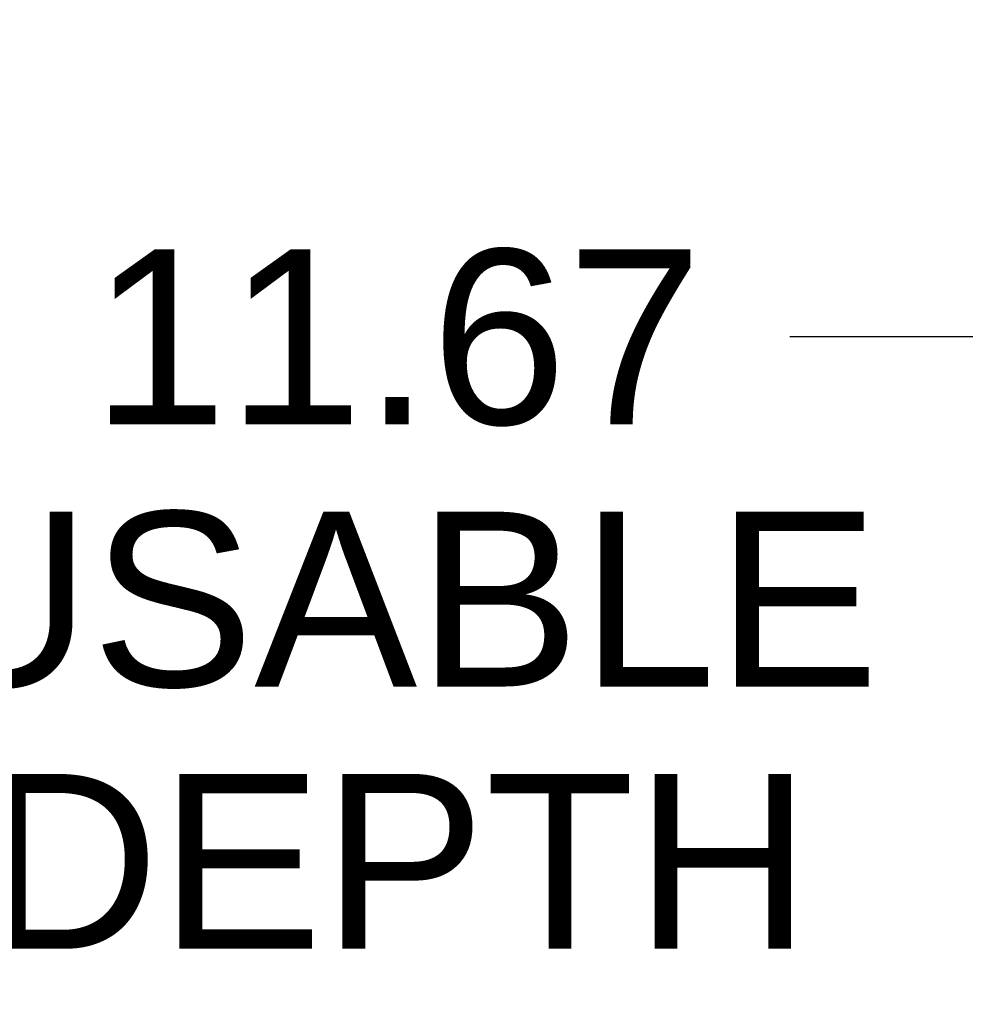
# Model space of a CAD drawing. Header units: inches. Extents: x 0 to 227, y 0 to 147.
# Tile 281 of 285: x 121.86 to 127.26, y 96.79 to 102.42. Entities that reach past the tile are written whole.
import ezdxf

# ---------------------------------------------------------------- set-up
doc = ezdxf.new("R2010")
doc.units = ezdxf.units.IN
doc.header["$LTSCALE"] = 12.466667
doc.header["$MEASUREMENT"] = 0
doc.layers.get('0').update_dxf_attribs({"linetype": 'CONTINUOUS'})
doc.layers.add('DIMENSIONS', color=7, linetype='CONTINUOUS')
doc.styles.get("Standard").update_dxf_attribs({"font": 'arial.ttf'})
doc.dimstyles.new('DIMSTYLE_1', dxfattribs={"dimtxt": 1, "dimasz": 1.333333, "dimexe": 0.09, "dimexo": 0.07, "dimgap": 0.0375, "dimtad": 0, "dimtih": 1, "dimtoh": 1, "dimzin": 4, "dimdsep": 46, "dimtxsty": 'Standard', "dimblk": '_FILLED', "dimblk1": '_FILLED', "dimblk2": '_FILLED', "dimcen": 0.09, "dimadec": 3, "dimazin": 1, "dimtfac": 1, "dimtdec": 3, "dimtofl": 0, "dimtmove": 0, "dimatfit": 3, "dimldrblk": '_FILLED', "dimfxl": 0, "dimtolj": 1, "dimtzin": 4, "dimarcsym": 0})

# ---------------------------------------------------------------- blocks, each defined once
blk = doc.blocks.new('_FILLED')
at = {"color": 0, "linetype": 'ByBlock'}
blk.add_solid([(0, 0), (-1, 0.2), (-1, -0.2)], dxfattribs=at)
blk = doc.blocks.new('*D10')
at = {"layer": 'DIMENSIONS', "color": 2, "linetype": 'Continuous'}
for p, q in [((118.1814, 102.351), (118.1814, 99.4065)), ((129.8474, 102.351), (129.8474, 99.4065)), ((118.1814, 100.6065), (121.7672, 100.6065)), ((129.8474, 100.6065), (126.2616, 100.6065))]:
    blk.add_line(p, q, dxfattribs=at)
at = {"layer": 'DIMENSIONS', "color": 2, "linetype": 'Continuous', "xscale": 1.3333333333, "yscale": 1.3333333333, "zscale": 1.3333333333, "rotation": 180}
blk.add_blockref('_FILLED', (118.1814, 100.6065), dxfattribs=at)
at = {"layer": 'DIMENSIONS', "color": 2, "linetype": 'Continuous', "xscale": 1.3333333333, "yscale": 1.3333333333, "zscale": 1.3333333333}
blk.add_blockref('_FILLED', (129.8474, 100.6065), dxfattribs=at)
at = {"layer": 'DIMENSIONS', "color": 2, "linetype": 'Continuous', "insert": (124.0144, 101.1065), "char_height": 1, "width": 5.501859, "attachment_point": 2, "line_spacing_factor": 0.9}
blk.add_mtext('11.67\\PUSABLE\\PDEPTH', dxfattribs=at)

msp = doc.modelspace()

# ---------------------------------------------------------------- dimensions: what is measured, and where the dimension line sits
at = {"layer": 'DIMENSIONS', "color": 2, "linetype": 'Continuous'}
dim = msp.add_linear_dim(base=(129.8474, 100.6065), p1=(118.1814, 102.421), p2=(129.8474, 102.421), text='<>\\PUSABLE\\PDEPTH', dimstyle='DIMSTYLE_1', dxfattribs=at)
dim.commit()
dim.dimension.update_dxf_attribs({"geometry": '*D10', "text_midpoint": (124.0144, 99.1065), "dimtype": 160})

doc.saveas('drawing.dxf')
